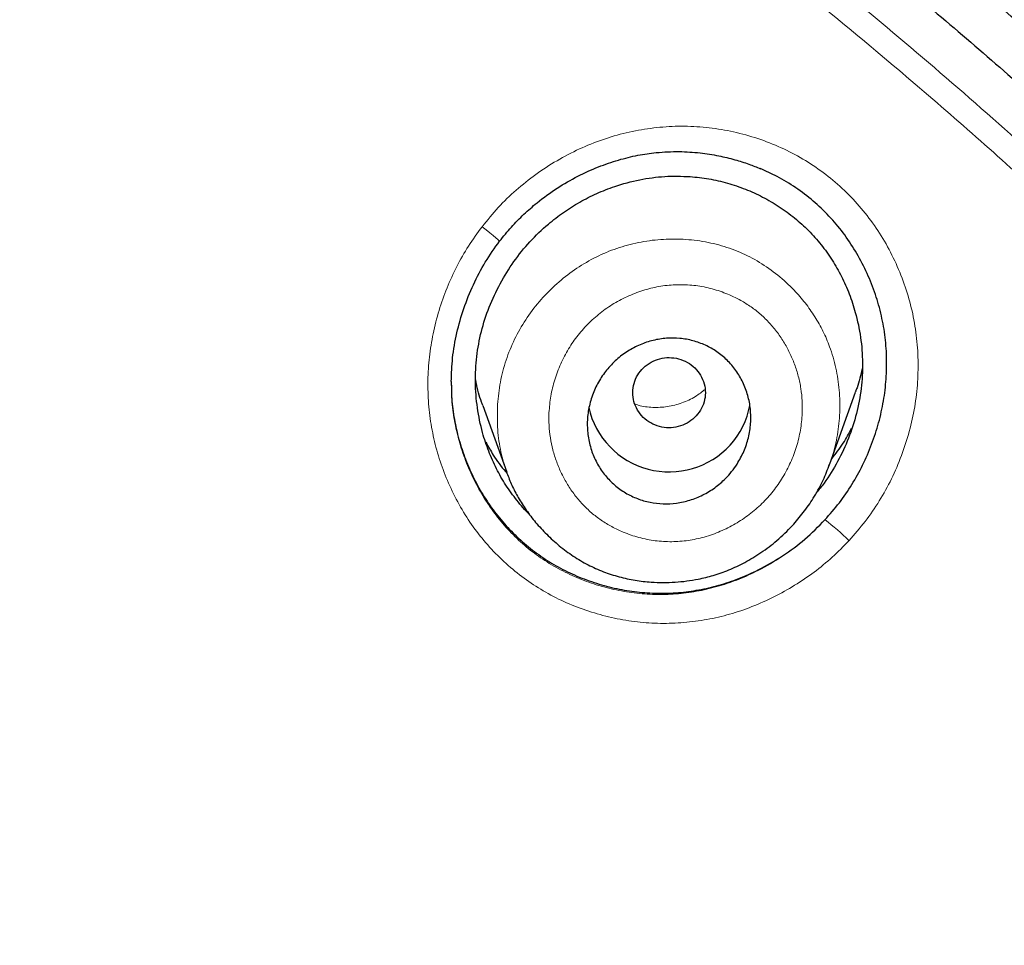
# Model space of a CAD drawing. Header units: millimetres. Extents: x 8 to 846, y 12 to 2113.
# Tile 487 of 515: x 506 to 516, y 1856 to 1866. Entities that reach past the tile are written whole.
import ezdxf

# ---------------------------------------------------------------- set-up
doc = ezdxf.new("R2010")
doc.units = ezdxf.units.MM

msp = doc.modelspace()

# ---------------------------------------------------------------- linework, layer by layer
at = {"color": 7, "linetype": 'Continuous', "lineweight": 30}
for p, q in [((510.255, 1861.801), (510.255, 1861.786)), ((514.424, 1860.892), (514.706, 1861.683)), ((510.602, 1861.536), (510.865, 1860.801)), ((514.42, 1860.893), (514.41, 1860.868)), ((514.413, 1860.867), (514.421, 1860.886)), ((510.868, 1860.791), (510.866, 1860.801))]:
    msp.add_line(p, q, dxfattribs=at)
at = {"color": 8, "linetype": 'Continuous', "lineweight": 0, "flags": 128}
msp.add_lwpolyline([(510.783, 1863.344), (510.787, 1863.344), (510.782, 1863.35), (510.769, 1863.363), (510.746, 1863.382), (510.716, 1863.407), (510.68, 1863.436), (510.638, 1863.469), (510.594, 1863.504)], dxfattribs=at)
at = {"color": 7, "linetype": 'Continuous', "lineweight": 30}
for centre, radius, start, end in [((512.697, 1861.681), 0.857, 317.3257, 350.3041), ((512.655, 1861.713), 0.909, 192.619, 317.6223)]:
    msp.add_arc(centre, radius, start, end, dxfattribs=at)
at = {"color": 8, "linetype": 'Continuous', "lineweight": 0}
msp.add_arc((512.789, 1858.182), 2.624, 45.3039, 52.9465, dxfattribs=at)
at = {"color": 7, "linetype": 'Continuous', "lineweight": 30}
for points, knots in [([(538, 1827.773), (538.001, 1827.791), (538.002, 1827.835), (538.004, 1827.906), (538.006, 1827.988), (538.008, 1828.101), (538.011, 1828.254), (538.015, 1828.455), (538.017, 1828.683), (538.02, 1828.937), (538.021, 1829.217), (538.021, 1829.526), (538.019, 1829.864), (538.014, 1830.232), (538.007, 1830.62), (537.996, 1831.029), (537.982, 1831.456), (537.963, 1831.907), (537.94, 1832.376), (537.9, 1833.055), (537.836, 1833.939), (537.735, 1835.032), (537.61, 1836.137), (537.463, 1837.243), (537.292, 1838.348), (537.099, 1839.453), (536.881, 1840.567), (536.637, 1841.691), (536.366, 1842.823), (536.068, 1843.964), (535.731, 1845.151), (535.35, 1846.383), (534.921, 1847.661), (534.456, 1848.945), (533.952, 1850.234), (533.499, 1851.312), (533.116, 1852.179), (532.819, 1852.828), (532.52, 1853.459), (532.222, 1854.068), (531.928, 1854.653), (531.637, 1855.215), (531.341, 1855.771), (531.042, 1856.319), (530.739, 1856.859), (530.445, 1857.372), (530.159, 1857.858), (529.882, 1858.319), (529.615, 1858.754), (529.358, 1859.163), (529.113, 1859.548), (528.88, 1859.908), (528.661, 1860.241), (528.455, 1860.549), (528.263, 1860.832), (528.085, 1861.092), (527.925, 1861.323), (527.783, 1861.525), (527.662, 1861.697), (527.559, 1861.842), (527.479, 1861.954), (527.415, 1862.043), (527.359, 1862.121), (527.295, 1862.21), (527.211, 1862.325), (527.106, 1862.469), (526.976, 1862.645), (526.827, 1862.847), (526.657, 1863.074), (526.466, 1863.326), (526.265, 1863.588), (526.056, 1863.857), (525.84, 1864.132), (525.608, 1864.424), (525.359, 1864.733), (525.092, 1865.059), (524.811, 1865.397), (524.355, 1865.938), (523.723, 1866.665), (522.891, 1867.583), (522.032, 1868.491), (521.146, 1869.387), (520.259, 1870.246), (519.371, 1871.071), (518.484, 1871.861), (517.661, 1872.565), (516.904, 1873.19), (516.215, 1873.742), (515.529, 1874.274), (514.848, 1874.787), (514.167, 1875.286), (513.43, 1875.809), (512.625, 1876.363), (511.744, 1876.946), (510.831, 1877.527), (509.886, 1878.105), (508.916, 1878.674), (507.919, 1879.234), (506.897, 1879.783), (505.842, 1880.323), (504.768, 1880.847), (503.677, 1881.353), (502.567, 1881.841), (501.427, 1882.315), (500.256, 1882.775), (499.055, 1883.218), (497.847, 1883.634), (496.634, 1884.024), (495.419, 1884.388), (494.176, 1884.733), (492.908, 1885.056), (491.653, 1885.348), (490.414, 1885.61), (489.194, 1885.842), (487.953, 1886.054), (486.702, 1886.241), (485.452, 1886.402), (484.217, 1886.537), (482.961, 1886.649), (481.685, 1886.737), (480.391, 1886.799), (479.121, 1886.833), (477.876, 1886.843), (476.65, 1886.827), (475.442, 1886.788), (474.255, 1886.728), (473.096, 1886.646), (471.964, 1886.546), (470.862, 1886.429), (469.787, 1886.296), (468.708, 1886.143), (467.627, 1885.971), (466.545, 1885.779), (465.498, 1885.575), (464.485, 1885.36), (463.56, 1885.148), (462.717, 1884.941), (461.953, 1884.744), (461.213, 1884.543), (460.497, 1884.339), (459.801, 1884.132), (459.124, 1883.921), (458.449, 1883.704), (457.765, 1883.474), (457.058, 1883.227), (456.329, 1882.963), (455.569, 1882.676), (454.779, 1882.365), (453.96, 1882.03), (453.119, 1881.67), (452.258, 1881.287), (451.377, 1880.878), (450.478, 1880.443), (449.588, 1879.994), (448.707, 1879.531), (447.838, 1879.056), (446.957, 1878.556), (446.064, 1878.029), (445.16, 1877.474), (444.224, 1876.876), (443.258, 1876.234), (442.263, 1875.542), (441.261, 1874.815), (440.381, 1874.148), (439.623, 1873.553), (438.986, 1873.038), (438.348, 1872.507), (437.714, 1871.964), (437.093, 1871.417), (436.495, 1870.875), (435.923, 1870.343), (435.378, 1869.821), (434.858, 1869.311), (434.366, 1868.816), (433.901, 1868.337), (433.461, 1867.874), (433.044, 1867.425), (432.629, 1866.97), (432.219, 1866.509), (431.816, 1866.046), (431.439, 1865.605), (431.088, 1865.185), (430.764, 1864.791), (430.467, 1864.422), (430.194, 1864.079), (429.943, 1863.759), (429.718, 1863.466), (429.516, 1863.201), (429.336, 1862.963), (429.176, 1862.748), (429.034, 1862.556), (428.917, 1862.397), (428.823, 1862.267), (428.747, 1862.163), (428.679, 1862.069), (428.615, 1861.979), (428.546, 1861.883), (428.466, 1861.77), (428.369, 1861.633), (428.256, 1861.473), (428.127, 1861.288), (427.984, 1861.081), (427.826, 1860.851), (427.655, 1860.599), (427.47, 1860.322), (427.249, 1859.989), (426.996, 1859.599), (426.713, 1859.156), (426.425, 1858.695), (426.132, 1858.216), (425.836, 1857.721), (425.537, 1857.209), (425.195, 1856.609), (424.813, 1855.917), (424.391, 1855.126), (423.968, 1854.3), (423.566, 1853.48), (423.183, 1852.67), (422.822, 1851.871), (422.464, 1851.045), (422.111, 1850.193), (421.766, 1849.319), (421.431, 1848.424), (421.105, 1847.508), (420.788, 1846.566), (420.482, 1845.597), (420.187, 1844.601), (419.905, 1843.579), (419.638, 1842.531), (419.406, 1841.538), (419.207, 1840.618), (419.042, 1839.787), (418.893, 1838.98), (418.754, 1838.158), (418.626, 1837.325), (418.511, 1836.484), (418.412, 1835.676), (418.329, 1834.902), (418.26, 1834.167), (418.203, 1833.47), (418.158, 1832.811), (418.123, 1832.186), (418.096, 1831.592), (418.076, 1831.029), (418.063, 1830.497), (418.055, 1830.002), (418.052, 1829.541), (418.052, 1829.119), (418.055, 1828.734), (418.061, 1828.386), (418.067, 1828.072), (418.073, 1827.874), (418.076, 1827.781)], [0, 0, 0, 0, 0.000286, 0.000693, 0.0011, 0.001586, 0.002471, 0.003539, 0.004789, 0.006132, 0.007637, 0.009305, 0.011135, 0.013127, 0.015282, 0.017462, 0.019787, 0.022256, 0.024847, 0.027466, 0.033367, 0.039348, 0.045407, 0.051547, 0.057576, 0.06368, 0.069859, 0.076113, 0.082442, 0.088847, 0.095327, 0.102542, 0.109849, 0.117247, 0.124738, 0.132321, 0.136217, 0.140106, 0.143883, 0.147538, 0.151072, 0.154484, 0.157774, 0.161253, 0.164584, 0.167769, 0.170807, 0.173698, 0.176442, 0.17904, 0.18149, 0.183794, 0.18595, 0.187925, 0.189759, 0.191451, 0.193001, 0.194284, 0.195425, 0.196381, 0.197152, 0.197648, 0.198127, 0.198707, 0.19941, 0.200408, 0.20158, 0.202926, 0.204446, 0.206141, 0.20801, 0.209751, 0.21162, 0.213617, 0.215742, 0.217996, 0.220375, 0.222791, 0.229356, 0.235809, 0.242651, 0.249362, 0.255943, 0.262391, 0.268707, 0.274889, 0.279654, 0.284337, 0.288938, 0.293457, 0.297895, 0.302347, 0.307808, 0.313397, 0.319114, 0.324959, 0.330933, 0.336924, 0.343039, 0.349279, 0.355642, 0.361895, 0.368264, 0.37475, 0.381351, 0.388066, 0.394895, 0.401438, 0.408082, 0.414827, 0.421674, 0.428623, 0.435029, 0.441518, 0.448093, 0.454743, 0.461334, 0.467815, 0.474188, 0.481072, 0.487826, 0.494449, 0.500941, 0.507301, 0.513639, 0.519838, 0.525899, 0.531823, 0.537609, 0.543257, 0.548769, 0.554673, 0.560411, 0.565984, 0.571391, 0.576633, 0.580874, 0.585001, 0.589013, 0.59291, 0.596693, 0.600415, 0.604054, 0.607836, 0.61176, 0.615827, 0.620037, 0.624536, 0.629187, 0.633988, 0.638941, 0.644045, 0.649301, 0.654708, 0.659798, 0.665015, 0.67036, 0.675832, 0.681433, 0.687161, 0.693426, 0.699838, 0.706396, 0.713101, 0.71739, 0.721738, 0.726143, 0.730607, 0.73504, 0.739336, 0.743493, 0.747511, 0.751391, 0.755131, 0.758669, 0.762073, 0.765343, 0.768479, 0.77194, 0.775222, 0.778324, 0.781247, 0.783991, 0.786512, 0.788859, 0.791034, 0.793036, 0.794792, 0.796389, 0.797828, 0.799108, 0.800229, 0.800999, 0.801686, 0.802305, 0.802864, 0.803461, 0.804203, 0.805101, 0.806153, 0.80736, 0.808722, 0.810211, 0.811848, 0.813635, 0.815571, 0.818292, 0.821125, 0.824049, 0.827063, 0.830167, 0.833361, 0.836644, 0.841307, 0.84614, 0.851144, 0.856318, 0.860926, 0.865661, 0.870525, 0.875514, 0.88063, 0.885778, 0.891047, 0.896439, 0.901953, 0.907588, 0.913346, 0.919226, 0.925229, 0.929977, 0.934588, 0.939053, 0.943372, 0.948188, 0.952809, 0.957234, 0.961465, 0.9655, 0.969274, 0.972859, 0.976257, 0.979466, 0.98254, 0.985418, 0.988102, 0.99059, 0.992883, 0.994945, 0.996818, 0.998503, 1, 1, 1, 1]), ([(478.038, 1882.285), (478.896, 1882.275), (480.611, 1882.254), (483.18, 1882.085), (485.738, 1881.818), (488.282, 1881.442), (490.807, 1880.962), (493.308, 1880.377), (495.918, 1879.65), (498.626, 1878.762), (501.417, 1877.692), (504.148, 1876.485), (506.812, 1875.146), (509.403, 1873.68), (511.795, 1872.166), (513.995, 1870.628), (516.013, 1869.085), (517.96, 1867.459), (519.833, 1865.754), (521.626, 1863.97), (523.337, 1862.114), (524.964, 1860.187), (526.503, 1858.195), (527.952, 1856.14), (529.308, 1854.028), (530.57, 1851.861), (531.733, 1849.644), (532.795, 1847.379), (533.808, 1844.944), (534.747, 1842.335), (535.589, 1839.551), (536.286, 1836.73), (536.835, 1833.878), (537.236, 1831.004), (537.475, 1828.251), (537.574, 1825.629), (537.556, 1823.143), (537.425, 1820.66), (537.184, 1818.185), (536.832, 1815.723), (536.371, 1813.277), (535.802, 1810.852), (535.125, 1808.454), (534.342, 1806.086), (533.454, 1803.752), (532.461, 1801.459), (531.365, 1799.21), (530.17, 1797.008), (528.806, 1794.739), (527.256, 1792.418), (525.504, 1790.062), (523.633, 1787.794), (521.644, 1785.621), (519.55, 1783.541), (518.065, 1782.245), (517.323, 1781.597)], [0, 0, 0, 0, 0.017859, 0.035717, 0.053574, 0.07143, 0.089287, 0.107143, 0.125, 0.145832, 0.166666, 0.1875, 0.208333, 0.229166, 0.249999, 0.267856, 0.285713, 0.303571, 0.321429, 0.339287, 0.357144, 0.375001, 0.392858, 0.410715, 0.428572, 0.446429, 0.464286, 0.482143, 0.500002, 0.520835, 0.541668, 0.562501, 0.583334, 0.604167, 0.624999, 0.642856, 0.660713, 0.678571, 0.696428, 0.714286, 0.732144, 0.750003, 0.76786, 0.785718, 0.803575, 0.821433, 0.839289, 0.857146, 0.875003, 0.895835, 0.916668, 0.9375, 0.958333, 0.979167, 1, 1, 1, 1]), ([(478.038, 1768.871), (478.645, 1768.876), (479.858, 1768.887), (481.674, 1768.973), (483.484, 1769.11), (485.288, 1769.304), (487.085, 1769.552), (488.872, 1769.856), (490.596, 1770.202), (492.255, 1770.586), (493.851, 1771.003), (495.432, 1771.463), (496.998, 1771.967), (498.55, 1772.514), (500.137, 1773.124), (501.754, 1773.8), (503.395, 1774.546), (505.006, 1775.34), (506.589, 1776.181), (508.142, 1777.071), (509.668, 1778.008), (511.124, 1778.965), (512.509, 1779.937), (513.823, 1780.915), (515.105, 1781.929), (516.356, 1782.978), (517.576, 1784.061), (518.798, 1785.211), (520.018, 1786.429), (521.228, 1787.717), (522.396, 1789.041), (523.52, 1790.401), (524.602, 1791.797), (525.642, 1793.23), (526.612, 1794.657), (527.511, 1796.072), (528.34, 1797.464), (529.125, 1798.876), (529.867, 1800.307), (530.564, 1801.756), (531.236, 1803.267), (531.878, 1804.839), (532.485, 1806.474), (533.038, 1808.126), (533.538, 1809.796), (533.984, 1811.484), (534.378, 1813.192), (534.708, 1814.867), (534.979, 1816.504), (535.193, 1818.095), (535.36, 1819.688), (535.478, 1821.283), (535.549, 1822.881), (535.572, 1824.526), (535.543, 1826.217), (535.456, 1827.953), (535.312, 1829.687), (535.111, 1831.419), (534.854, 1833.15), (534.54, 1834.877), (534.181, 1836.547), (533.783, 1838.155), (533.353, 1839.7), (532.878, 1841.229), (532.357, 1842.742), (531.792, 1844.24), (531.191, 1845.699), (530.557, 1847.12), (529.893, 1848.502), (529.189, 1849.867), (528.444, 1851.215), (527.66, 1852.546), (526.836, 1853.859), (525.975, 1855.15), (525.065, 1856.436), (524.109, 1857.711), (523.102, 1858.975), (522.06, 1860.21), (520.981, 1861.414), (519.866, 1862.589), (518.733, 1863.715), (517.585, 1864.793), (516.424, 1865.825), (515.232, 1866.827), (514.01, 1867.798), (512.756, 1868.74), (511.472, 1869.65), (510.162, 1870.527), (508.812, 1871.379), (507.422, 1872.204), (505.991, 1873.001), (504.537, 1873.757), (503.062, 1874.472), (501.565, 1875.145), (500.072, 1875.767), (498.584, 1876.339), (497.105, 1876.862), (495.61, 1877.347), (494.098, 1877.792), (492.57, 1878.197), (491.026, 1878.564), (489.47, 1878.889), (487.883, 1879.179), (486.269, 1879.428), (484.628, 1879.635), (482.984, 1879.797), (481.338, 1879.912), (479.689, 1879.983), (478.588, 1879.992), (478.038, 1879.997)], [0, 0, 0, 0, 0.010081, 0.020137, 0.030179, 0.040216, 0.050257, 0.060311, 0.070335, 0.079491, 0.088633, 0.097767, 0.1069, 0.116039, 0.125192, 0.135253, 0.145282, 0.155288, 0.16528, 0.175267, 0.185259, 0.195301, 0.204496, 0.213673, 0.222839, 0.232002, 0.241168, 0.250345, 0.260322, 0.270285, 0.280246, 0.290212, 0.300194, 0.310203, 0.320293, 0.329526, 0.338727, 0.347904, 0.357065, 0.366218, 0.375372, 0.385323, 0.395264, 0.405207, 0.415162, 0.425139, 0.435149, 0.445226, 0.454443, 0.463632, 0.472801, 0.481959, 0.491116, 0.500279, 0.510233, 0.520184, 0.530144, 0.540125, 0.550137, 0.560192, 0.570258, 0.579448, 0.588609, 0.59775, 0.60688, 0.616007, 0.625139, 0.633867, 0.642594, 0.651329, 0.660077, 0.668845, 0.677642, 0.686473, 0.695244, 0.704395, 0.713529, 0.722653, 0.731774, 0.740899, 0.750037, 0.758756, 0.767483, 0.776222, 0.78498, 0.793764, 0.802579, 0.811433, 0.820208, 0.829363, 0.838502, 0.847632, 0.856762, 0.865897, 0.875044, 0.883755, 0.89247, 0.901196, 0.909939, 0.918704, 0.927499, 0.936329, 0.945126, 0.954305, 0.963462, 0.972602, 0.981734, 0.990864, 1, 1, 1, 1]), ([(421.006, 1824.397), (421.013, 1825.071), (421.027, 1826.416), (421.146, 1828.43), (421.335, 1830.436), (421.603, 1832.436), (421.946, 1834.428), (422.356, 1836.371), (422.829, 1838.261), (423.358, 1840.096), (423.952, 1841.912), (424.613, 1843.711), (425.35, 1845.519), (426.167, 1847.331), (427.066, 1849.141), (428.035, 1850.92), (429.073, 1852.668), (430.181, 1854.384), (431.331, 1856.03), (432.518, 1857.605), (433.734, 1859.108), (435.003, 1860.568), (436.326, 1861.987), (437.722, 1863.383), (439.194, 1864.754), (440.741, 1866.093), (442.342, 1867.379), (443.994, 1868.611), (445.698, 1869.787), (447.412, 1870.883), (449.13, 1871.899), (450.846, 1872.836), (452.595, 1873.716), (454.377, 1874.537), (456.218, 1875.311), (458.12, 1876.033), (460.081, 1876.699), (462.072, 1877.296), (464.092, 1877.824), (466.139, 1878.282), (468.163, 1878.662), (470.156, 1878.966), (472.111, 1879.199), (474.07, 1879.365), (476.032, 1879.466), (478.039, 1879.501), (480.089, 1879.466), (482.179, 1879.356), (484.263, 1879.171), (486.342, 1878.912), (488.412, 1878.579), (490.428, 1878.182), (492.385, 1877.727), (494.279, 1877.219), (496.149, 1876.649), (497.996, 1876.018), (499.862, 1875.309), (501.743, 1874.519), (503.633, 1873.644), (505.485, 1872.703), (507.302, 1871.696), (509.082, 1870.624), (510.788, 1869.512), (512.418, 1868.366), (513.97, 1867.194), (515.475, 1865.974), (516.933, 1864.707), (518.376, 1863.362), (519.798, 1861.939), (521.193, 1860.436), (522.529, 1858.885), (523.806, 1857.287), (525.025, 1855.641), (526.161, 1853.983), (527.216, 1852.319), (528.188, 1850.659), (529.098, 1848.97), (529.946, 1847.253), (530.747, 1845.475), (531.496, 1843.637), (532.186, 1841.74), (532.805, 1839.82), (533.35, 1837.877), (533.824, 1835.907), (534.218, 1833.953), (534.534, 1832.022), (534.775, 1830.122), (534.946, 1828.218), (535.053, 1826.309), (535.067, 1825.035), (535.073, 1824.397)], [0, 0, 0, 0, 0.011674, 0.023319, 0.034953, 0.046594, 0.058259, 0.069953, 0.080961, 0.091959, 0.102962, 0.113984, 0.125039, 0.136637, 0.148231, 0.159838, 0.171475, 0.183157, 0.194877, 0.205905, 0.216918, 0.22793, 0.238954, 0.250002, 0.261585, 0.273174, 0.284784, 0.296429, 0.308126, 0.319837, 0.330846, 0.341843, 0.352841, 0.363852, 0.374887, 0.386465, 0.398061, 0.409688, 0.421363, 0.433098, 0.444853, 0.455881, 0.466873, 0.477842, 0.4888, 0.499758, 0.511447, 0.523122, 0.534797, 0.546486, 0.558206, 0.569931, 0.580933, 0.591898, 0.602839, 0.613767, 0.624694, 0.636409, 0.648098, 0.659775, 0.671455, 0.683154, 0.694888, 0.705917, 0.716904, 0.727863, 0.738806, 0.749745, 0.761427, 0.773085, 0.784734, 0.79639, 0.808067, 0.819807, 0.830858, 0.841874, 0.852868, 0.863854, 0.874847, 0.886477, 0.898088, 0.909698, 0.921323, 0.932981, 0.944738, 0.955821, 0.966873, 0.97791, 0.988948, 1, 1, 1, 1]), ([(510.787, 1863.345), (510.829, 1863.397), (510.913, 1863.501), (511.052, 1863.641), (511.219, 1863.787), (511.416, 1863.93), (511.643, 1864.061), (511.87, 1864.164), (512.091, 1864.24), (512.304, 1864.292), (512.528, 1864.325), (512.758, 1864.335), (512.988, 1864.32), (513.193, 1864.288), (513.372, 1864.245), (513.526, 1864.197), (513.618, 1864.159), (513.66, 1864.142)], [0, 0, 0, 0, 0.062369, 0.123108, 0.182174, 0.267491, 0.348722, 0.425709, 0.49836, 0.566654, 0.63066, 0.709855, 0.782114, 0.847326, 0.905404, 0.956299, 1, 1, 1, 1]), ([(514.37, 1860.277), (514.424, 1860.338), (514.532, 1860.461), (514.669, 1860.664), (514.789, 1860.879), (514.887, 1861.107), (514.964, 1861.343), (515.018, 1861.584), (515.047, 1861.827), (515.052, 1862.072), (515.033, 1862.315), (514.988, 1862.555), (514.918, 1862.79), (514.825, 1863.019), (514.709, 1863.236), (514.573, 1863.439), (514.417, 1863.624), (514.242, 1863.79), (514.05, 1863.936), (513.855, 1864.056), (513.72, 1864.116), (513.657, 1864.143)], [0, 0, 0, 0, 0.052907, 0.105565, 0.158491, 0.212197, 0.266037, 0.31906, 0.371791, 0.424761, 0.477748, 0.530452, 0.583447, 0.637297, 0.691448, 0.744512, 0.79708, 0.84976, 0.902619, 0.955233, 1, 1, 1, 1]), ([(511.118, 1860.336), (511.118, 1860.336), (511.066, 1860.383), (510.977, 1860.49), (510.853, 1860.657), (510.75, 1860.839), (510.664, 1861.032), (510.59, 1861.256), (510.537, 1861.51), (510.515, 1861.792), (510.53, 1862.074), (510.581, 1862.351), (510.668, 1862.621), (510.789, 1862.879), (510.939, 1863.122), (511.117, 1863.342), (511.304, 1863.521), (511.489, 1863.664), (511.668, 1863.777), (511.856, 1863.872), (512.076, 1863.958), (512.327, 1864.025), (512.606, 1864.065), (512.791, 1864.059), (512.884, 1864.056)], [0, 0, 0, 0, 0.000084, 0.039941, 0.079494, 0.11907, 0.159095, 0.199983, 0.253199, 0.306815, 0.359876, 0.412866, 0.465891, 0.519828, 0.573698, 0.626715, 0.679732, 0.71979, 0.759548, 0.799373, 0.839626, 0.893808, 0.946956, 1, 1, 1, 1]), ([(512.884, 1864.056), (512.953, 1864.049), (513.092, 1864.035), (513.296, 1863.987), (513.495, 1863.92), (513.686, 1863.833), (513.867, 1863.727), (514.037, 1863.603), (514.191, 1863.463), (514.329, 1863.308), (514.451, 1863.139), (514.555, 1862.957), (514.641, 1862.764), (514.714, 1862.54), (514.768, 1862.286), (514.789, 1862.004), (514.774, 1861.723), (514.721, 1861.444), (514.634, 1861.175), (514.514, 1860.918), (514.393, 1860.716), (514.303, 1860.608), (514.274, 1860.573)], [0, 0, 0, 0, 0.045229, 0.091031, 0.136508, 0.181944, 0.228227, 0.273668, 0.318745, 0.363951, 0.409188, 0.454302, 0.499769, 0.546053, 0.607024, 0.667342, 0.728055, 0.788296, 0.849284, 0.910014, 0.970542, 1, 1, 1, 1]), ([(510.255, 1861.801), (510.258, 1861.887), (510.264, 1862.066), (510.313, 1862.335), (510.389, 1862.606), (510.494, 1862.867), (510.624, 1863.117), (510.733, 1863.269), (510.787, 1863.345)], [0, 0, 0, 0, 0.156073, 0.324521, 0.493644, 0.662957, 0.831916, 1, 1, 1, 1]), ([(513.402, 1860.89), (513.382, 1860.862), (513.344, 1860.807), (513.264, 1860.717), (513.159, 1860.627), (513.027, 1860.547), (512.884, 1860.49), (512.738, 1860.457), (512.589, 1860.449), (512.443, 1860.466), (512.303, 1860.507), (512.171, 1860.57), (512.052, 1860.656), (511.948, 1860.763), (511.863, 1860.887), (511.799, 1861.026), (511.761, 1861.177), (511.748, 1861.335), (511.763, 1861.493), (511.805, 1861.649), (511.872, 1861.795), (511.962, 1861.927), (512.071, 1862.042), (512.196, 1862.137), (512.333, 1862.208), (512.477, 1862.256), (512.625, 1862.279), (512.773, 1862.278), (512.917, 1862.252), (513.055, 1862.202), (513.182, 1862.13), (513.296, 1862.036), (513.393, 1861.923), (513.47, 1861.792), (513.524, 1861.648), (513.553, 1861.494), (513.555, 1861.337), (513.53, 1861.18), (513.481, 1861.028), (513.428, 1860.936), (513.402, 1860.89)], [0, 0, 0, 0, 0.017723, 0.035446, 0.062718, 0.089988, 0.116528, 0.143065, 0.169015, 0.194961, 0.220696, 0.246429, 0.272425, 0.29842, 0.325065, 0.351712, 0.379119, 0.40653, 0.43445, 0.462374, 0.490316, 0.51826, 0.545744, 0.573226, 0.599993, 0.626757, 0.652857, 0.678955, 0.704704, 0.730451, 0.756314, 0.782176, 0.808592, 0.83501, 0.862191, 0.889376, 0.917042, 0.94471, 0.972354, 1, 1, 1, 1]), ([(512.952, 1861.421), (512.973, 1861.448), (513.016, 1861.502), (513.049, 1861.599), (513.057, 1861.7), (513.036, 1861.8), (512.99, 1861.892), (512.921, 1861.969), (512.834, 1862.026), (512.734, 1862.059), (512.629, 1862.067), (512.525, 1862.047), (512.43, 1862.003), (512.35, 1861.936), (512.291, 1861.851), (512.257, 1861.755), (512.249, 1861.653), (512.27, 1861.553), (512.316, 1861.462), (512.385, 1861.384), (512.472, 1861.328), (512.572, 1861.294), (512.677, 1861.286), (512.781, 1861.307), (512.877, 1861.35), (512.927, 1861.397), (512.952, 1861.421)], [0, 0, 0, 0, 0.041659, 0.083341, 0.125, 0.166659, 0.208341, 0.25, 0.291659, 0.333341, 0.375, 0.416659, 0.458341, 0.5, 0.541659, 0.583341, 0.625, 0.666659, 0.708341, 0.75, 0.791659, 0.833341, 0.875, 0.916659, 0.958341, 1, 1, 1, 1]), ([(514.779, 1861.942), (514.764, 1861.87), (514.745, 1861.782), (514.711, 1861.699), (514.704, 1861.684)], [0, 0, 0, 0, 0.816728, 1, 1, 1, 1]), ([(510.255, 1861.798), (510.256, 1861.736), (510.257, 1861.597), (510.286, 1861.383), (510.336, 1861.159), (510.409, 1860.941), (510.502, 1860.73), (510.615, 1860.528), (510.746, 1860.34), (510.895, 1860.168), (511.059, 1860.012), (511.239, 1859.874), (511.432, 1859.754), (511.637, 1859.654), (511.853, 1859.575), (512.075, 1859.516), (512.3, 1859.479), (512.527, 1859.465), (512.755, 1859.472), (512.981, 1859.502), (513.204, 1859.554), (513.423, 1859.628), (513.659, 1859.733), (513.905, 1859.875), (514.154, 1860.058), (514.298, 1860.204), (514.37, 1860.277)], [0, 0, 0, 0, 0.0325744, 0.0729079, 0.1129638, 0.153122, 0.1937593, 0.2347368, 0.2749913, 0.3149201, 0.3549302, 0.394954, 0.4348783, 0.4751047, 0.5160259, 0.5566588, 0.5968111, 0.6368563, 0.6771711, 0.7170849, 0.7570596, 0.7974715, 0.838685, 0.8928405, 0.9463454, 1, 1, 1, 1]), ([(510.604, 1861.536), (510.599, 1861.548), (510.567, 1861.628), (510.54, 1861.724), (510.525, 1861.809), (510.523, 1861.822)], [0, 0, 0, 0, 0.131914, 0.862107, 1, 1, 1, 1]), ([(514.444, 1860.949), (514.488, 1861.005), (514.571, 1861.11), (514.634, 1861.228), (514.663, 1861.284)], [0, 0, 0, 0, 0.5321433, 1, 1, 1, 1]), ([(510.635, 1861.13), (510.662, 1861.083), (510.726, 1860.97), (510.806, 1860.858), (510.862, 1860.797), (510.867, 1860.791)], [0, 0, 0, 0, 0.39413, 0.947265, 1, 1, 1, 1]), ([(510.868, 1860.791), (510.885, 1860.747), (510.921, 1860.654), (510.993, 1860.518), (511.08, 1860.381), (511.184, 1860.245), (511.306, 1860.113), (511.444, 1859.988), (511.596, 1859.875), (511.758, 1859.78), (511.928, 1859.703), (512.102, 1859.647), (512.278, 1859.609), (512.485, 1859.585), (512.718, 1859.585), (512.947, 1859.615), (513.144, 1859.664), (513.316, 1859.724), (513.492, 1859.807), (513.67, 1859.915), (513.847, 1860.049), (514.002, 1860.198), (514.135, 1860.356), (514.245, 1860.516), (514.342, 1860.686), (514.39, 1860.808), (514.413, 1860.867)], [0, 0, 0, 0, 0.031207, 0.064322, 0.099388, 0.136395, 0.175303, 0.216044, 0.257929, 0.299156, 0.339568, 0.379345, 0.418681, 0.457546, 0.514823, 0.570751, 0.607581, 0.646761, 0.688857, 0.733914, 0.781966, 0.833028, 0.873313, 0.915295, 0.958989, 1, 1, 1, 1])]:
    msp.add_open_spline(points, degree=3, knots=knots, dxfattribs=at)
at = {"color": 8, "linetype": 'Continuous', "lineweight": 0}
for points, knots in [([(418.074, 1827.918), (418.066, 1828.238), (418.047, 1828.984), (418.052, 1830.153), (418.083, 1831.425), (418.148, 1832.735), (418.246, 1834.081), (418.382, 1835.462), (418.554, 1836.84), (418.76, 1838.214), (419, 1839.582), (419.275, 1840.944), (419.575, 1842.263), (419.898, 1843.537), (420.24, 1844.767), (420.61, 1845.989), (421.009, 1847.204), (421.435, 1848.411), (421.904, 1849.644), (422.417, 1850.904), (422.977, 1852.187), (423.571, 1853.457), (424.196, 1854.712), (424.853, 1855.952), (425.541, 1857.177), (426.24, 1858.352), (426.946, 1859.477), (427.656, 1860.555), (428.391, 1861.618), (429.151, 1862.664), (429.934, 1863.695), (430.765, 1864.739), (431.647, 1865.795), (432.581, 1866.859), (433.542, 1867.901), (434.529, 1868.921), (435.542, 1869.917), (436.581, 1870.89), (437.614, 1871.811), (438.639, 1872.682), (439.653, 1873.507), (440.686, 1874.309), (441.737, 1875.089), (442.807, 1875.847), (443.926, 1876.604), (445.096, 1877.358), (446.32, 1878.105), (447.562, 1878.823), (448.821, 1879.513), (450.098, 1880.173), (451.392, 1880.804), (452.665, 1881.388), (453.915, 1881.928), (455.141, 1882.425), (456.378, 1882.897), (457.626, 1883.341), (458.884, 1883.759), (460.189, 1884.162), (461.543, 1884.547), (462.945, 1884.911), (464.355, 1885.243), (465.773, 1885.541), (467.199, 1885.808), (468.631, 1886.041), (470.028, 1886.237), (471.39, 1886.396), (472.716, 1886.523), (474.044, 1886.622), (475.374, 1886.693), (476.705, 1886.736), (478.078, 1886.751), (479.492, 1886.734), (480.944, 1886.683), (482.395, 1886.599), (483.843, 1886.481), (485.287, 1886.33), (486.727, 1886.146), (488.122, 1885.935), (489.472, 1885.7), (490.776, 1885.445), (492.074, 1885.162), (493.365, 1884.852), (494.649, 1884.515), (495.964, 1884.14), (497.307, 1883.723), (498.678, 1883.263), (500.036, 1882.772), (501.382, 1882.248), (502.714, 1881.694), (504.031, 1881.108), (505.297, 1880.51), (506.511, 1879.901), (507.676, 1879.286), (508.826, 1878.646), (509.961, 1877.982), (511.08, 1877.294), (512.217, 1876.56), (513.368, 1875.78), (514.532, 1874.95), (515.674, 1874.093), (516.795, 1873.21), (517.892, 1872.301), (518.967, 1871.366), (519.989, 1870.433), (520.958, 1869.505), (521.878, 1868.583), (522.776, 1867.642), (523.652, 1866.683), (524.505, 1865.704), (525.36, 1864.678), (526.215, 1863.602), (527.066, 1862.476), (527.888, 1861.33), (528.682, 1860.166), (529.445, 1858.983), (530.179, 1857.783), (530.863, 1856.601), (531.5, 1855.437), (532.091, 1854.295), (532.656, 1853.141), (533.194, 1851.974), (533.704, 1850.797), (534.201, 1849.573), (534.682, 1848.302), (535.143, 1846.985), (535.571, 1845.657), (535.964, 1844.321), (536.325, 1842.976), (536.651, 1841.623), (536.935, 1840.302), (537.179, 1839.012), (537.388, 1837.756), (537.568, 1836.496), (537.718, 1835.232), (537.839, 1833.966), (537.933, 1832.658), (537.998, 1831.31), (538.028, 1829.922), (538.028, 1828.751), (538.005, 1828.042), (537.997, 1827.797)], [0, 0, 0, 0, 0.005252, 0.012201, 0.019149, 0.026096, 0.033674, 0.04125, 0.048826, 0.056401, 0.063977, 0.071552, 0.079127, 0.086071, 0.093015, 0.09996, 0.106905, 0.113851, 0.120799, 0.128379, 0.13596, 0.14354, 0.151118, 0.158695, 0.166272, 0.173848, 0.180792, 0.187736, 0.19468, 0.201624, 0.208568, 0.215513, 0.223089, 0.230666, 0.238244, 0.245823, 0.253404, 0.260985, 0.268564, 0.275511, 0.282457, 0.289402, 0.296347, 0.303291, 0.310235, 0.31781, 0.325386, 0.332961, 0.340537, 0.348114, 0.355691, 0.363269, 0.370217, 0.377167, 0.384116, 0.391064, 0.398011, 0.404957, 0.412534, 0.42011, 0.427686, 0.435261, 0.442837, 0.450412, 0.457988, 0.464933, 0.471879, 0.478825, 0.485772, 0.49272, 0.49967, 0.507251, 0.51483, 0.522408, 0.529986, 0.537562, 0.545138, 0.552714, 0.559658, 0.566603, 0.573547, 0.580492, 0.587437, 0.594382, 0.60196, 0.609538, 0.617118, 0.624699, 0.63228, 0.639859, 0.647436, 0.654382, 0.661327, 0.668271, 0.675216, 0.68216, 0.689104, 0.696679, 0.704255, 0.711831, 0.719408, 0.726986, 0.734564, 0.742145, 0.749094, 0.756043, 0.76299, 0.769936, 0.776881, 0.783826, 0.791402, 0.798978, 0.806553, 0.814128, 0.821704, 0.829279, 0.836855, 0.843801, 0.850747, 0.857694, 0.864643, 0.871592, 0.878541, 0.886119, 0.893697, 0.901273, 0.908849, 0.916425, 0.924, 0.931575, 0.938519, 0.945463, 0.952407, 0.959352, 0.966297, 0.973243, 0.980821, 0.988401, 0.995982, 1, 1, 1, 1]), ([(421.507, 1824.421), (421.52, 1825.319), (421.546, 1827.111), (421.758, 1829.786), (422.096, 1832.439), (422.569, 1835.071), (423.175, 1837.68), (423.915, 1840.266), (424.789, 1842.822), (425.79, 1845.332), (426.915, 1847.784), (428.159, 1850.17), (429.523, 1852.493), (431.005, 1854.754), (432.604, 1856.95), (434.317, 1859.073), (436.134, 1861.109), (438.046, 1863.05), (440.049, 1864.892), (442.142, 1866.636), (444.326, 1868.282), (446.598, 1869.828), (448.952, 1871.269), (451.372, 1872.595), (453.848, 1873.801), (456.376, 1874.885), (458.955, 1875.846), (461.586, 1876.686), (464.267, 1877.404), (466.986, 1877.994), (469.726, 1878.455), (472.475, 1878.785), (475.232, 1878.983), (477.997, 1879.051), (480.768, 1878.987), (483.543, 1878.79), (486.309, 1878.46), (489.049, 1878.002), (491.753, 1877.417), (494.419, 1876.708), (497.046, 1875.873), (499.636, 1874.911), (502.182, 1873.822), (504.671, 1872.612), (507.09, 1871.289), (509.43, 1869.858), (511.692, 1868.323), (513.876, 1866.682), (515.981, 1864.933), (517.999, 1863.08), (519.921, 1861.132), (521.736, 1859.1), (523.44, 1856.991), (525.034, 1854.808), (526.517, 1852.551), (527.89, 1850.218), (529.145, 1847.816), (530.277, 1845.357), (531.278, 1842.855), (532.146, 1840.317), (532.884, 1837.744), (533.493, 1835.135), (533.971, 1832.491), (534.314, 1829.818), (534.531, 1827.124), (534.558, 1825.322), (534.572, 1824.421)], [0, 0, 0, 0, 0.015712, 0.031331, 0.046897, 0.062447, 0.078018, 0.093647, 0.109364, 0.125068, 0.140678, 0.156238, 0.171786, 0.187361, 0.20301, 0.218729, 0.234412, 0.250011, 0.265566, 0.281113, 0.296691, 0.312337, 0.328056, 0.343741, 0.359332, 0.374883, 0.390432, 0.406015, 0.421689, 0.437408, 0.453066, 0.468652, 0.484201, 0.499753, 0.515345, 0.531016, 0.546736, 0.5624, 0.57798, 0.593531, 0.609088, 0.62469, 0.640388, 0.656108, 0.671748, 0.687324, 0.702876, 0.718439, 0.734052, 0.749753, 0.765462, 0.781092, 0.796672, 0.812229, 0.827796, 0.843417, 0.85913, 0.874841, 0.89046, 0.906024, 0.921572, 0.937142, 0.95278, 0.96849, 0.98424, 1, 1, 1, 1]), ([(534.349, 1824.347), (534.342, 1825.015), (534.327, 1826.349), (534.208, 1828.347), (534.018, 1830.34), (533.749, 1832.329), (533.405, 1834.309), (532.996, 1836.235), (532.527, 1838.102), (532.005, 1839.91), (531.419, 1841.696), (530.769, 1843.463), (530.042, 1845.239), (529.236, 1847.023), (528.346, 1848.809), (527.386, 1850.566), (526.357, 1852.293), (525.259, 1853.989), (524.121, 1855.615), (522.95, 1857.167), (521.753, 1858.646), (520.504, 1860.082), (519.205, 1861.475), (517.829, 1862.851), (516.374, 1864.205), (514.838, 1865.533), (513.25, 1866.807), (511.609, 1868.028), (509.922, 1869.191), (508.228, 1870.271), (506.538, 1871.269), (504.851, 1872.189), (503.132, 1873.052), (501.382, 1873.857), (499.566, 1874.62), (497.685, 1875.335), (495.74, 1875.994), (493.769, 1876.585), (491.771, 1877.107), (489.751, 1877.559), (487.755, 1877.932), (485.792, 1878.23), (483.863, 1878.457), (481.93, 1878.62), (479.991, 1878.718), (478.01, 1878.751), (475.99, 1878.716), (473.934, 1878.607), (471.883, 1878.425), (469.838, 1878.17), (467.798, 1877.841), (465.805, 1877.449), (463.866, 1876.998), (461.988, 1876.493), (460.132, 1875.928), (458.301, 1875.301), (456.457, 1874.599), (454.606, 1873.82), (452.753, 1872.961), (450.935, 1872.037), (449.152, 1871.049), (447.402, 1869.995), (445.718, 1868.899), (444.105, 1867.766), (442.568, 1866.605), (441.077, 1865.397), (439.633, 1864.141), (438.206, 1862.811), (436.803, 1861.407), (435.428, 1859.925), (434.112, 1858.396), (432.852, 1856.82), (431.65, 1855.195), (430.528, 1853.558), (429.487, 1851.917), (428.529, 1850.279), (427.631, 1848.615), (426.796, 1846.924), (426.004, 1845.166), (425.261, 1843.343), (424.574, 1841.455), (423.959, 1839.547), (423.418, 1837.619), (422.951, 1835.672), (422.565, 1833.747), (422.256, 1831.849), (422.02, 1829.983), (421.854, 1828.11), (421.749, 1826.231), (421.736, 1824.976), (421.73, 1824.347)], [0, 0, 0, 0, 0.011718, 0.023422, 0.035131, 0.046861, 0.058633, 0.070374, 0.081376, 0.092351, 0.103314, 0.114278, 0.125258, 0.136845, 0.148439, 0.160058, 0.171716, 0.183431, 0.19516, 0.206169, 0.21715, 0.228117, 0.239082, 0.250059, 0.261698, 0.273343, 0.285009, 0.296711, 0.308463, 0.320158, 0.331114, 0.342058, 0.353001, 0.363957, 0.374937, 0.386579, 0.398224, 0.409886, 0.42158, 0.43332, 0.445046, 0.456045, 0.467022, 0.477988, 0.488955, 0.499937, 0.511584, 0.523217, 0.534851, 0.5465, 0.558178, 0.569924, 0.580979, 0.591996, 0.602988, 0.613967, 0.624945, 0.636586, 0.648202, 0.659808, 0.671417, 0.683046, 0.69478, 0.705845, 0.716869, 0.727865, 0.738844, 0.74982, 0.761474, 0.77311, 0.784742, 0.796386, 0.808059, 0.819799, 0.830845, 0.841849, 0.852823, 0.863782, 0.874741, 0.886479, 0.898182, 0.909866, 0.921548, 0.933247, 0.944959, 0.955973, 0.966969, 0.977962, 0.988967, 1, 1, 1, 1]), ([(510.594, 1863.504), (510.652, 1863.576), (510.768, 1863.719), (510.967, 1863.91), (511.184, 1864.083), (511.417, 1864.234), (511.663, 1864.363), (511.918, 1864.466), (512.181, 1864.542), (512.45, 1864.591), (512.721, 1864.614), (512.994, 1864.607), (513.265, 1864.572), (513.532, 1864.509), (513.792, 1864.419), (514.04, 1864.303), (514.271, 1864.162), (514.486, 1863.997), (514.682, 1863.81), (514.858, 1863.602), (515.012, 1863.375), (515.141, 1863.131), (515.247, 1862.875), (515.325, 1862.612), (515.376, 1862.342), (515.398, 1862.068), (515.394, 1861.793), (515.362, 1861.519), (515.302, 1861.248), (515.216, 1860.983), (515.106, 1860.726), (514.972, 1860.484), (514.817, 1860.255), (514.696, 1860.117), (514.635, 1860.048)], [0, 0, 0, 0, 0.031271, 0.062374, 0.093616, 0.1253, 0.156884, 0.188022, 0.219021, 0.250193, 0.281377, 0.312366, 0.343498, 0.375103, 0.406864, 0.438034, 0.468958, 0.499992, 0.531111, 0.562086, 0.593268, 0.625, 0.656532, 0.687658, 0.718711, 0.750026, 0.781104, 0.812087, 0.843292, 0.875032, 0.906592, 0.937736, 0.968769, 1, 1, 1, 1]), ([(514.635, 1860.048), (514.574, 1859.986), (514.453, 1859.862), (514.252, 1859.698), (514.037, 1859.552), (513.808, 1859.425), (513.569, 1859.318), (513.322, 1859.234), (513.071, 1859.176), (512.816, 1859.142), (512.559, 1859.133), (512.303, 1859.149), (512.049, 1859.191), (511.798, 1859.257), (511.554, 1859.347), (511.322, 1859.46), (511.105, 1859.594), (510.904, 1859.75), (510.718, 1859.926), (510.551, 1860.121), (510.403, 1860.332), (510.277, 1860.559), (510.172, 1860.797), (510.091, 1861.043), (510.034, 1861.296), (510.002, 1861.553), (509.994, 1861.811), (510.01, 1862.07), (510.052, 1862.328), (510.117, 1862.583), (510.204, 1862.83), (510.313, 1863.067), (510.441, 1863.294), (510.543, 1863.434), (510.594, 1863.504)], [0, 0, 0, 0, 0.031222, 0.062271, 0.09341, 0.124899, 0.156803, 0.188143, 0.219197, 0.250255, 0.281466, 0.312506, 0.343673, 0.375258, 0.407122, 0.438361, 0.469281, 0.5002, 0.531337, 0.562341, 0.593521, 0.625184, 0.656661, 0.687795, 0.718877, 0.7502, 0.781212, 0.812194, 0.843429, 0.875193, 0.906627, 0.937733, 0.96877, 1, 1, 1, 1]), ([(510.763, 1861.516), (510.77, 1861.598), (510.784, 1861.763), (510.844, 1862.005), (510.934, 1862.238), (511.053, 1862.456), (511.2, 1862.657), (511.369, 1862.838), (511.559, 1862.997), (511.767, 1863.131), (511.989, 1863.238), (512.225, 1863.314), (512.468, 1863.359), (512.716, 1863.373), (512.962, 1863.356), (513.203, 1863.308), (513.435, 1863.228), (513.652, 1863.115), (513.853, 1862.974), (514.02, 1862.821), (514.154, 1862.666), (514.26, 1862.515), (514.351, 1862.354), (514.432, 1862.165), (514.495, 1861.949), (514.532, 1861.705), (514.538, 1861.458), (514.51, 1861.213), (514.471, 1861.023), (514.43, 1860.92), (514.42, 1860.893)], [0, 0, 0, 0, 0.038248, 0.076423, 0.11448, 0.152441, 0.19036, 0.228241, 0.266053, 0.303766, 0.341381, 0.379133, 0.417087, 0.455142, 0.493167, 0.531043, 0.568715, 0.606504, 0.644537, 0.682728, 0.711411, 0.740067, 0.768663, 0.797191, 0.835161, 0.873131, 0.911106, 0.949046, 0.986899, 1, 1, 1, 1]), ([(511.331, 1861.456), (511.33, 1861.41), (511.328, 1861.318), (511.344, 1861.18), (511.372, 1861.045), (511.414, 1860.913), (511.468, 1860.785), (511.534, 1860.663), (511.611, 1860.551), (511.699, 1860.447), (511.797, 1860.353), (511.905, 1860.271), (512.022, 1860.199), (512.161, 1860.133), (512.32, 1860.079), (512.5, 1860.043), (512.682, 1860.032), (512.864, 1860.046), (513.043, 1860.084), (513.218, 1860.146), (513.384, 1860.23), (513.538, 1860.332), (513.678, 1860.453), (513.802, 1860.59), (513.907, 1860.743), (513.994, 1860.908), (514.06, 1861.083), (514.103, 1861.264), (514.121, 1861.432), (514.121, 1861.585), (514.107, 1861.722), (514.078, 1861.858), (514.037, 1861.99), (513.983, 1862.117), (513.916, 1862.238), (513.839, 1862.352), (513.75, 1862.456), (513.652, 1862.55), (513.544, 1862.632), (513.427, 1862.703), (513.288, 1862.769), (513.128, 1862.823), (512.949, 1862.859), (512.767, 1862.869), (512.585, 1862.856), (512.405, 1862.818), (512.231, 1862.755), (512.065, 1862.673), (511.911, 1862.57), (511.772, 1862.449), (511.648, 1862.312), (511.543, 1862.16), (511.457, 1861.995), (511.391, 1861.82), (511.346, 1861.64), (511.336, 1861.517), (511.331, 1861.456)], [0, 0, 0, 0, 0.015507, 0.0312395, 0.0468081, 0.0624525, 0.0784139, 0.0940448, 0.1095017, 0.124946, 0.1404829, 0.1559633, 0.1715591, 0.1874383, 0.208436, 0.2291589, 0.2499731, 0.2705344, 0.2912486, 0.3124839, 0.3332748, 0.3542638, 0.3749723, 0.3957438, 0.4164709, 0.4374929, 0.4585825, 0.4793522, 0.500142, 0.5157098, 0.5312098, 0.5468017, 0.5626428, 0.578239, 0.5938734, 0.6096368, 0.6251077, 0.6406055, 0.6560686, 0.6716695, 0.6875759, 0.7086062, 0.7293213, 0.7500883, 0.7707273, 0.791436, 0.8125793, 0.8335119, 0.8542361, 0.8750814, 0.8957407, 0.9164447, 0.9375346, 0.9583207, 0.9792672, 1, 1, 1, 1]), ([(510.255, 1861.786), (510.256, 1861.724), (510.257, 1861.585), (510.286, 1861.371), (510.337, 1861.146), (510.41, 1860.927), (510.503, 1860.716), (510.615, 1860.515), (510.745, 1860.326), (510.893, 1860.152), (511.057, 1859.994), (511.237, 1859.856), (511.431, 1859.737), (511.636, 1859.638), (511.851, 1859.559), (512.072, 1859.501), (512.298, 1859.465), (512.527, 1859.451), (512.757, 1859.459), (512.984, 1859.491), (513.208, 1859.546), (513.426, 1859.621), (513.661, 1859.727), (513.905, 1859.871), (514.153, 1860.056), (514.298, 1860.203), (514.37, 1860.277)], [0, 0, 0, 0, 0.03242, 0.072453, 0.112658, 0.152986, 0.193364, 0.233716, 0.273975, 0.314096, 0.354071, 0.394021, 0.434083, 0.474275, 0.514583, 0.554975, 0.595413, 0.635864, 0.676312, 0.716744, 0.757185, 0.797665, 0.838184, 0.892212, 0.94618, 1, 1, 1, 1]), ([(513.05, 1861.713), (513.015, 1861.685), (512.937, 1861.624), (512.796, 1861.56), (512.637, 1861.518), (512.474, 1861.511), (512.351, 1861.524), (512.287, 1861.549), (512.274, 1861.555)], [0, 0, 0, 0, 0.158596, 0.358277, 0.555818, 0.751888, 0.94739, 1, 1, 1, 1]), ([(510.866, 1860.801), (510.842, 1860.875), (510.795, 1861.027), (510.76, 1861.268), (510.762, 1861.433), (510.763, 1861.516)], [0, 0, 0, 0, 0.3195035, 0.6593425, 1, 1, 1, 1])]:
    msp.add_open_spline(points, degree=3, knots=knots, dxfattribs=at)

doc.saveas('drawing.dxf')
